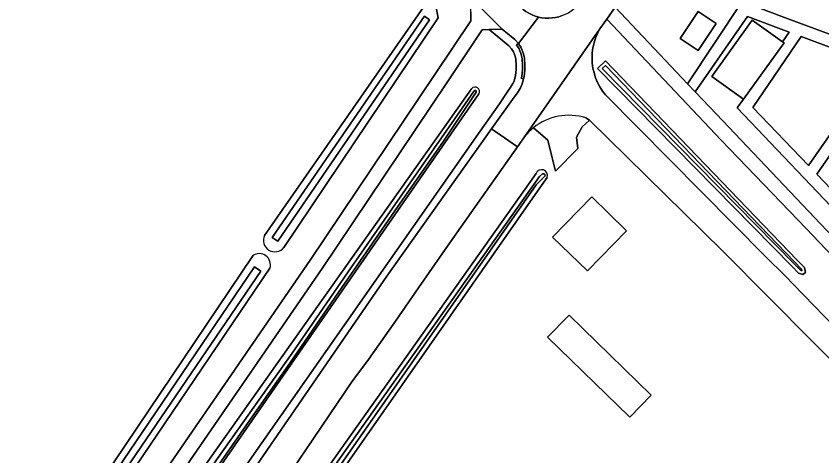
# Model space of a CAD drawing. Extents: x 158132 to 159664, y 385256 to 387218.
# Drawn here: x 159064.7 to 159204, y 386144.1 to 386220.2 of the extents above; entities that cross this region are included whole.
import ezdxf

# ---------------------------------------------------------------- set-up
doc = ezdxf.new("R2010")
doc.units = 0
for name, color, linetype in [('IMGEO_Berm_groen', 7, 'Continuous'), ('IMGEO_Berm_open', 7, 'Continuous'), ('IMGEO_Erf', 7, 'Continuous'), ('IMGEO_Gemengd_bos', 7, 'Continuous'), ('IMGEO_Groenvoorziening', 7, 'Continuous'), ('IMGEO_Oever', 7, 'Continuous'), ('IMGEO_Pand', 7, 'Continuous'), ('IMGEO_Rijbaan_lokaal_gesloten', 7, 'Continuous'), ('IMGEO_Rijbaan_lokaal_open', 7, 'Continuous'), ('IMGEO_Voetpad_onverhard', 7, 'Continuous'), ('IMGEO_Voetpad_open', 7, 'Continuous'), ('IMGEO_Waterloop', 7, 'Continuous')]:
    doc.layers.add(name, color=color, linetype=linetype)

msp = doc.modelspace()

# ---------------------------------------------------------------- linework, layer by layer
at = {"layer": 'IMGEO_Berm_groen'}
for points in [[(159148.32, 386239.97), (159141.56, 386231.76), (159143.64, 386229.65), (159144.93, 386228.35), (159146.37, 386226.9), (159152.34, 386221.36), (159152.82, 386221), (159153.33, 386220.7), (159153.86, 386220.43), (159154.42, 386220.21), (159154.87, 386220.08), (159154.99, 386220.04), (159155.57, 386219.93), (159156.16, 386219.86), (159156.76, 386219.84), (159157.35, 386219.88), (159157.94, 386219.96), (159158.52, 386220.1), (159159.08, 386220.29), (159159.63, 386220.52), (159160.15, 386220.8), (159160.65, 386221.13), (159161.12, 386221.49), (159163.04, 386224.02)], [(159199.67, 386178.04), (159201, 386176.66), (159201.17, 386175.82), (159200.67, 386175.45), (159199.96, 386175.71), (159198.84, 386176.85), (159165.19, 386211.16), (159166.58, 386212.46)]]:
    msp.add_lwpolyline(points, close=True, dxfattribs=at)
for points in [[(159211.64, 386172.54), (159201.25, 386183.41), (159186.56, 386198.75), (159166.79, 386219.66), (159165.6, 386217.98), (159165.49, 386217.77), (159165.19, 386217.2), (159164.85, 386216.39), (159164.59, 386215.56), (159164.39, 386214.7), (159164.28, 386213.83), (159164.24, 386212.96), (159164.27, 386212.08), (159164.39, 386211.21), (159164.58, 386210.36), (159164.84, 386209.52), (159165.17, 386208.71), (159165.58, 386207.94), (159166.05, 386207.2), (159166.55, 386206.55), (159194.19, 386178.66), (159197.66, 386175.17), (159199.08, 386173.74), (159207.91, 386164.65)], [(159083.68, 386109.62), (159128.76, 386175.21), (159146.86, 386200.68), (159150.76, 386206.17), (159151.34, 386206.95), (159151.87, 386207.79), (159152.18, 386208.46), (159152.41, 386209.35), (159152, 386209.45), (159152.08, 386209.77), (159152.19, 386210.91), (159152.21, 386211.67), (159152.14, 386212.87), (159152, 386213.55), (159151.63, 386214.53), (159151.17, 386215.26), (159151.52, 386215.48), (159150.88, 386216.14), (159148.71, 386217.94), (159146.45, 386217.87), (159149.86, 386215.04), (159150.34, 386214.55), (159150.65, 386214.04), (159150.95, 386213.25), (159151.06, 386212.73), (159151.13, 386211.65), (159151.11, 386210.98), (159151.01, 386209.95), (159150.76, 386208.96), (159150.55, 386208.51), (159150.1, 386207.8), (159149.55, 386207.06), (159148.23, 386205.04), (159144.9, 386200.28), (159087.36, 386118.05)]]:
    msp.add_lwpolyline(points, dxfattribs=at)
at = {"layer": 'IMGEO_Berm_open'}
msp.add_lwpolyline([(159151.52, 386215.48), (159151.17, 386215.26), (159151.63, 386214.53), (159152, 386213.55), (159152.14, 386212.87), (159152.21, 386211.67), (159152.19, 386210.91), (159152.08, 386209.77), (159152, 386209.45), (159152.41, 386209.35), (159152.49, 386209.7), (159152.61, 386210.89), (159152.63, 386211.68), (159152.55, 386212.93), (159152.4, 386213.66), (159152, 386214.71)], close=True, dxfattribs=at)
at = {"layer": 'IMGEO_Erf'}
for points in [[(159189.36, 386204.31), (159190.4, 386205.83), (159184.95, 386209.75), (159191.94, 386219.49), (159197.15, 386215.75), (159198.3, 386217.43), (159196.94, 386217.94), (159191.1, 386220.11), (159182.08, 386207.11), (159185.76, 386203.21), (159213.3, 386174.13), (159215.79, 386176.48), (159210.43, 386182.12), (159208.99, 386183.64)], [(159163.44, 386176.09), (159157.41, 386181.95), (159164.18, 386188.9), (159170.2, 386183.03)], [(159156.54, 386164.61), (159160.28, 386168.45), (159174.49, 386154.61), (159170.75, 386150.77)]]:
    msp.add_lwpolyline(points, close=True, dxfattribs=at)
for points in [[(159215.95, 386150.12), (159194.97, 386171.32), (159186.76, 386179.61), (159163.78, 386202.2), (159162.52, 386201.03), (159161.57, 386199.27), (159161.76, 386197.29), (159157.91, 386193.34), (159157.34, 386195.65), (159156.59, 386198.71), (159154.11, 386200.88)], [(159152.42, 386199.12), (159151.33, 386197.56), (159145.82, 386189.71), (159139.74, 386181.11), (159134.25, 386173.17), (159130.26, 386167.41), (159125.6, 386160.77), (159122.73, 386156.88), (159088.69, 386106.57)], [(159095.21, 386109.04), (159154.57, 386192.95)], [(159156.49, 386192.28), (159155.21, 386190.47), (159097.43, 386107.66)]]:
    msp.add_lwpolyline(points, dxfattribs=at)
for centre, radius, start, end in [((159160.17, 386193.39), 9.64, 128.9806, 143.4841), ((159155.52, 386192.6), 1.02, 341.8847, 159.6391)]:
    msp.add_arc(centre, radius, start, end, dxfattribs=at)
at = {"layer": 'IMGEO_Gemengd_bos'}
for points in [[(158987.13, 385983.76), (158985.38, 385985.66), (159024.58, 386045.84), (159026.86, 386049.34), (159065.31, 386104.15), (159074.76, 386118.24), (159086.39, 386135.58), (159115.48, 386177.93), (159137.05, 386210.07), (159143.29, 386219.37), (159143.28, 386220.9), (159143.27, 386223.44), (159126.17, 386240.76), (159117.05, 386250), (159112.16, 386254.95), (159110, 386256.99), (159100.09, 386266.87)], [(159107.58, 386182.23), (159135.08, 386221.74), (159136.19, 386222.5), (159137.22, 386221.96), (159137.66, 386219.88), (159110.96, 386180.14)], [(159108.55, 386176.55), (159068.34, 386117.14), (159066.18, 386117.34), (159065.58, 386119.22), (159105.58, 386178.72)]]:
    msp.add_lwpolyline(points, dxfattribs=at)
for centre, radius, start, end in [((159109.41, 386181.4), 2, 155.6459, 320.9087), ((159106.71, 386177.15), 1.93, 341.9772, 125.8787)]:
    msp.add_arc(centre, radius, start, end, dxfattribs=at)
at = {"layer": 'IMGEO_Groenvoorziening'}
for points in [[(159208.81, 386279.5), (159201.29, 386268.36), (159181.1, 386239.84), (159175.91, 386232.57), (159170.74, 386225.28), (159170.03, 386224.27), (159168.24, 386221.73), (159180.77, 386208.48), (159190.2, 386222.74), (159197.51, 386219.99), (159205.27, 386217.09)], [(159087.36, 386118.05), (159144.9, 386200.28), (159148.23, 386205.04), (159149.55, 386207.06), (159150.1, 386207.8), (159150.55, 386208.51), (159150.76, 386208.96), (159151.01, 386209.95), (159151.11, 386210.98), (159151.13, 386211.65), (159151.06, 386212.73), (159150.95, 386213.25), (159150.65, 386214.04), (159150.34, 386214.55), (159149.86, 386215.04), (159146.45, 386217.87), (159145.27, 386217.83), (159139.13, 386208.67), (159117.55, 386176.52), (159088.46, 386134.17)], [(159081.22, 386119.64), (159143.41, 386207.64)], [(159144.68, 386206.73), (159083.19, 386118.08)]]:
    msp.add_lwpolyline(points, dxfattribs=at)
for points in [[(159185.72, 386218.95), (159182.6, 386214.25), (159179.49, 386216.3), (159182.61, 386221.01)], [(159201.67, 386194.32), (159206.05, 386200.66), (159213.68, 386211.72), (159200.4, 386216.65), (159192.02, 386204.39)], [(159225.68, 386207.27), (159215.64, 386210.99), (159208.56, 386200.73), (159203.11, 386192.82), (159210.51, 386185.11)]]:
    msp.add_lwpolyline(points, close=True, dxfattribs=at)
msp.add_arc((159144.01, 386207.14), 0.784, 328.4723, 140.8779, dxfattribs=at)
at = {"layer": 'IMGEO_Oever'}
for points in [[(159137.66, 386219.88), (159137.22, 386221.96), (159136.19, 386222.5), (159135.08, 386221.74), (159107.58, 386182.23)], [(159110.96, 386180.14), (159137.66, 386219.88)], [(159143.41, 386207.64), (159081.22, 386119.64)], [(159082.08, 386119.01), (159107.02, 386154.3), (159112.4, 386161.85), (159122.62, 386176.69), (159141.77, 386204.29), (159142.28, 386205.02), (159143.87, 386207.28), (159143.88, 386207.29), (159143.9, 386207.3), (159143.91, 386207.31), (159143.93, 386207.32), (159143.94, 386207.33), (159143.96, 386207.33), (159143.97, 386207.34), (159143.99, 386207.34), (159144.01, 386207.34), (159144.02, 386207.34), (159144.04, 386207.34), (159144.06, 386207.33), (159144.08, 386207.33), (159144.09, 386207.32), (159144.11, 386207.32), (159144.12, 386207.31), (159144.14, 386207.3), (159144.15, 386207.29), (159144.16, 386207.27), (159144.17, 386207.26), (159144.18, 386207.25), (159144.19, 386207.23), (159144.2, 386207.22), (159144.2, 386207.2), (159144.21, 386207.18), (159144.21, 386207.17), (159144.21, 386207.15), (159144.21, 386207.13), (159144.21, 386207.12), (159144.2, 386207.1), (159144.2, 386207.08), (159144.19, 386207.07), (159144.19, 386207.05), (159138.53, 386198.53), (159130.15, 386186.52), (159119.85, 386171.54), (159111.97, 386160.12), (159104.4, 386149.29), (159096.35, 386137.72)], [(159083.19, 386118.08), (159144.68, 386206.73)], [(159154.57, 386192.95), (159095.21, 386109.04)], [(159095.85, 386108.58), (159155.18, 386192.43), (159155.66, 386192.91), (159155.94, 386192.9), (159156.1, 386192.78), (159156.11, 386192.58), (159154.6, 386190.97), (159096.79, 386108.12)], [(159097.43, 386107.66), (159155.21, 386190.47), (159156.49, 386192.28)], [(159105.58, 386178.72), (159065.58, 386119.22), (159066.18, 386117.34), (159068.34, 386117.14), (159108.55, 386176.55)]]:
    msp.add_lwpolyline(points, dxfattribs=at)
for points in [[(159108.95, 386181.88), (159135.28, 386220.19), (159136.13, 386219.57), (159109.91, 386181.22)], [(159166.58, 386212.46), (159165.19, 386211.16), (159198.84, 386176.85), (159199.96, 386175.71), (159200.67, 386175.45), (159201.17, 386175.82), (159201, 386176.66), (159199.67, 386178.04)], [(159200.28, 386176.2), (159199.25, 386177.25), (159166.01, 386211.15), (159166.55, 386211.65), (159199.25, 386177.64), (159200.47, 386176.38), (159200.52, 386176.11)], [(159067.24, 386119.76), (159105.86, 386176.8), (159106.98, 386176.07), (159068.16, 386119.1)]]:
    msp.add_lwpolyline(points, close=True, dxfattribs=at)
for centre, radius, start, end in [((159144.01, 386207.14), 0.784, 328.4723, 140.8779), ((159155.52, 386192.6), 1.02, 341.8847, 159.6391), ((159109.41, 386181.4), 2, 155.6459, 320.9087), ((159106.71, 386177.15), 1.93, 341.9772, 125.8787)]:
    msp.add_arc(centre, radius, start, end, dxfattribs=at)
at = {"layer": 'IMGEO_Pand'}
for points in [[(159179.49, 386216.3), (159182.6, 386214.25), (159185.72, 386218.95), (159182.61, 386221.01)], [(159197.15, 386215.75), (159191.94, 386219.49), (159184.95, 386209.75), (159190.4, 386205.83), (159190.44, 386205.8), (159197.44, 386215.55)], [(159163.44, 386176.09), (159170.2, 386183.03), (159164.18, 386188.9), (159157.41, 386181.95)], [(159156.54, 386164.61), (159170.75, 386150.77), (159174.49, 386154.61), (159160.28, 386168.45)]]:
    msp.add_lwpolyline(points, close=True, dxfattribs=at)
at = {"layer": 'IMGEO_Rijbaan_lokaal_gesloten'}
msp.add_lwpolyline([(159103.44, 386270.2), (159100.09, 386266.87), (159110, 386256.99), (159112.16, 386254.95), (159117.05, 386250), (159126.17, 386240.76), (159143.27, 386223.44), (159148.71, 386217.94), (159150.88, 386216.14), (159151.52, 386215.48), (159154.99, 386220.04), (159154.87, 386220.08), (159154.42, 386220.21), (159153.86, 386220.43), (159153.33, 386220.7), (159152.82, 386221), (159152.34, 386221.36), (159146.37, 386226.9), (159144.93, 386228.35), (159143.64, 386229.65), (159141.56, 386231.76), (159140, 386233.33), (159129.47, 386243.95), (159123.47, 386250)], close=True, dxfattribs=at)
for points in [[(159159.08, 386220.29), (159158.52, 386220.1), (159157.94, 386219.96), (159157.35, 386219.88), (159156.76, 386219.84), (159156.16, 386219.86), (159155.57, 386219.93), (159154.99, 386220.04), (159151.52, 386215.48), (159152, 386214.71), (159152.4, 386213.66), (159152.55, 386212.93), (159152.63, 386211.68), (159152.61, 386210.89), (159152.49, 386209.7), (159152.41, 386209.35), (159152.18, 386208.46), (159151.87, 386207.79), (159151.34, 386206.95), (159150.76, 386206.17), (159146.86, 386200.68), (159151.33, 386197.56), (159152.42, 386199.12), (159165.6, 386217.98), (159166.79, 386219.66), (159168.24, 386221.73)], [(159220.48, 386151.86), (159213.8, 386158.66), (159208.23, 386164.33), (159207.91, 386164.65), (159199.08, 386173.74), (159197.66, 386175.17), (159194.19, 386178.66), (159166.55, 386206.55), (159166.05, 386207.2), (159165.58, 386207.94), (159165.17, 386208.71), (159164.84, 386209.52), (159164.58, 386210.36), (159164.39, 386211.21), (159164.27, 386212.08), (159164.24, 386212.96), (159164.28, 386213.83), (159164.39, 386214.7), (159164.59, 386215.56), (159164.85, 386216.39), (159165.19, 386217.2), (159165.49, 386217.77), (159165.6, 386217.98), (159152.42, 386199.12)], [(159163.18, 386202.58), (159163.78, 386202.2), (159186.76, 386179.61), (159194.97, 386171.32), (159215.95, 386150.12)], [(159145.82, 386189.71), (159151.33, 386197.56), (159146.86, 386200.68), (159128.76, 386175.21), (159083.68, 386109.62)], [(159088.69, 386106.57), (159122.73, 386156.88), (159125.6, 386160.77), (159130.26, 386167.41), (159134.25, 386173.17), (159139.74, 386181.11), (159145.82, 386189.71)]]:
    msp.add_lwpolyline(points, dxfattribs=at)
for centre, radius, start, end in [((159160.21, 386193.35), 9.69, 72.1592, 129.029), ((159160.17, 386193.39), 9.64, 128.9806, 143.4841)]:
    msp.add_arc(centre, radius, start, end, dxfattribs=at)
at = {"layer": 'IMGEO_Rijbaan_lokaal_open'}
for points in [[(159161.57, 386199.27), (159162.52, 386201.03), (159163.78, 386202.2), (159163.18, 386202.58)], [(159154.11, 386200.88), (159156.59, 386198.71), (159157.34, 386195.65), (159157.91, 386193.34), (159161.76, 386197.29), (159161.57, 386199.27)]]:
    msp.add_lwpolyline(points, dxfattribs=at)
msp.add_arc((159160.21, 386193.35), 9.69, 72.1592, 129.029, dxfattribs=at)
at = {"layer": 'IMGEO_Voetpad_onverhard'}
msp.add_lwpolyline([(159205.27, 386217.09), (159197.51, 386219.99), (159190.2, 386222.74), (159180.77, 386208.48), (159182.08, 386207.11), (159191.1, 386220.11), (159196.94, 386217.94), (159198.3, 386217.43), (159197.15, 386215.75), (159197.44, 386215.55), (159190.44, 386205.8), (159190.4, 386205.83), (159189.36, 386204.31), (159208.99, 386183.64)], dxfattribs=at)
for points in [[(159201.67, 386194.32), (159192.02, 386204.39), (159200.4, 386216.65), (159213.68, 386211.72), (159206.05, 386200.66)], [(159208.56, 386200.73), (159215.64, 386210.99), (159225.68, 386207.27), (159210.51, 386185.11), (159203.11, 386192.82)]]:
    msp.add_lwpolyline(points, close=True, dxfattribs=at)
at = {"layer": 'IMGEO_Voetpad_open'}
for points in [[(159167.29, 385993.89), (159158.79, 386001.21), (159129.11, 386027.28), (159094.2, 386057.51), (159084.8, 386065.76), (159083.69, 386067.21), (159080.36, 386071.69), (159076.58, 386078.52), (159075.04, 386082.7), (159071.38, 386093.86), (159068.07, 386103.78), (159076.84, 386116.84), (159088.46, 386134.17), (159117.55, 386176.52), (159139.13, 386208.67), (159145.27, 386217.83), (159146.45, 386217.87), (159148.71, 386217.94), (159143.27, 386223.44)], [(159143.28, 386220.9), (159143.29, 386219.37), (159137.05, 386210.07), (159115.48, 386177.93), (159086.39, 386135.58), (159074.76, 386118.24), (159065.31, 386104.15), (159026.86, 386049.34)]]:
    msp.add_lwpolyline(points, dxfattribs=at)
msp.add_lwpolyline([(159185.76, 386203.21), (159182.08, 386207.11), (159180.77, 386208.48), (159168.24, 386221.73), (159166.79, 386219.66), (159186.56, 386198.75), (159201.25, 386183.41), (159211.64, 386172.54), (159214.83, 386169.2), (159216.62, 386171.01), (159213.48, 386173.94), (159213.3, 386174.13)], close=True, dxfattribs=at)
at = {"layer": 'IMGEO_Waterloop'}
for points in [[(159108.95, 386181.88), (159109.91, 386181.22), (159136.13, 386219.57), (159135.28, 386220.19)], [(159200.28, 386176.2), (159200.52, 386176.11), (159200.47, 386176.38), (159199.25, 386177.64), (159166.55, 386211.65), (159166.01, 386211.15), (159199.25, 386177.25)], [(159067.24, 386119.76), (159068.16, 386119.1), (159106.98, 386176.07), (159105.86, 386176.8)]]:
    msp.add_lwpolyline(points, close=True, dxfattribs=at)
for points in [[(159096.35, 386137.72), (159104.4, 386149.29), (159111.97, 386160.12), (159119.85, 386171.54), (159130.15, 386186.52), (159138.53, 386198.53), (159144.19, 386207.05), (159144.19, 386207.07), (159144.2, 386207.08), (159144.2, 386207.1), (159144.21, 386207.12), (159144.21, 386207.13), (159144.21, 386207.15), (159144.21, 386207.17), (159144.21, 386207.18), (159144.2, 386207.2), (159144.2, 386207.22), (159144.19, 386207.23), (159144.18, 386207.25), (159144.17, 386207.26), (159144.16, 386207.27), (159144.15, 386207.29), (159144.14, 386207.3), (159144.12, 386207.31), (159144.11, 386207.32), (159144.09, 386207.32), (159144.08, 386207.33), (159144.06, 386207.33), (159144.04, 386207.34), (159144.02, 386207.34), (159144.01, 386207.34), (159143.99, 386207.34), (159143.97, 386207.34), (159143.96, 386207.33), (159143.94, 386207.33), (159143.93, 386207.32), (159143.91, 386207.31), (159143.9, 386207.3), (159143.88, 386207.29), (159143.87, 386207.28), (159142.28, 386205.02), (159141.77, 386204.29), (159122.62, 386176.69), (159112.4, 386161.85), (159107.02, 386154.3), (159082.08, 386119.01)], [(159096.79, 386108.12), (159154.6, 386190.97), (159156.11, 386192.58), (159156.1, 386192.78), (159155.94, 386192.9), (159155.66, 386192.91), (159155.18, 386192.43), (159095.85, 386108.58)]]:
    msp.add_lwpolyline(points, dxfattribs=at)

doc.saveas('drawing.dxf')
